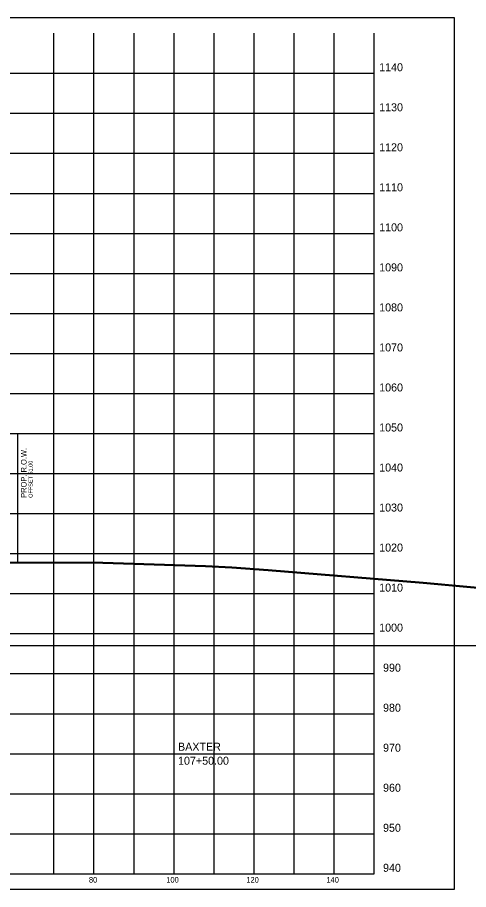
# Model space of a CAD drawing. Extents: x 5868 to 6683, y 2883 to 19120.
# Drawn here: x 6254.7 to 6367.4, y 10384.1 to 10602 of the extents above; entities that cross this region are included whole.
import ezdxf

# ---------------------------------------------------------------- set-up
doc = ezdxf.new("R2010")
doc.units = 0
for name, color, linetype in [('DESIGN - ROW - Right-of-Way and Easement Labels', 7, 'Continuous'), ('DESIGN - ROW - Right-of-Way Linework', 7, 'Continuous'), ('DESIGN - SHEET - Corner Text', 7, 'Continuous'), ('DESIGN - SHEET - Light Grid', 7, 'Continuous'), ('DESIGN - SHEET - Linework', 7, 'Continuous'), ('DESIGN - SHEET - Plot Shape', 7, 'Continuous'), ('DESIGN - TYPICAL - Warning Text', 7, 'Continuous'), ('SURVEY - GROUND - Bottom of Topsoil Layer', 7, 'Continuous'), ('SURVEY - GROUND - Top of Ground', 7, 'Continuous')]:
    doc.layers.add(name, color=color, linetype=linetype)

msp = doc.modelspace()

# ---------------------------------------------------------------- linework, layer by layer
at = {"layer": 'DESIGN - ROW - Right-of-Way Linework'}
msp.add_line((6254.78, 10465.99), (6254.78, 10497.99), dxfattribs=at)
at = {"layer": 'DESIGN - SHEET - Light Grid'}
msp.add_line((6193.78, 10445.07), (6493.78, 10445.07), dxfattribs=at)
at = {"layer": 'DESIGN - SHEET - Linework'}
for p, q in [((6263.78, 10388.07), (6263.78, 10598.07)), ((6273.78, 10388.07), (6273.78, 10598.07)), ((6283.78, 10388.07), (6283.78, 10598.07)), ((6293.78, 10388.07), (6293.78, 10598.07)), ((6303.78, 10388.07), (6303.78, 10598.07)), ((6313.78, 10388.07), (6313.78, 10598.07)), ((6323.78, 10388.07), (6323.78, 10598.07)), ((6333.78, 10388.07), (6333.78, 10598.07)), ((6043.78, 10588.07), (6343.78, 10588.07)), ((6043.78, 10578.07), (6343.78, 10578.07)), ((6043.78, 10568.07), (6343.78, 10568.07)), ((6043.78, 10558.07), (6343.78, 10558.07)), ((6043.78, 10548.07), (6343.78, 10548.07)), ((6043.78, 10538.07), (6343.78, 10538.07)), ((6043.78, 10528.07), (6343.78, 10528.07)), ((6043.78, 10518.07), (6343.78, 10518.07)), ((6043.78, 10508.07), (6343.78, 10508.07)), ((6043.78, 10498.07), (6343.78, 10498.07)), ((6043.78, 10488.07), (6343.78, 10488.07)), ((6043.78, 10478.07), (6343.78, 10478.07)), ((6043.78, 10468.07), (6343.78, 10468.07)), ((6043.78, 10458.07), (6343.78, 10458.07)), ((6043.78, 10448.07), (6343.78, 10448.07)), ((6043.78, 10438.07), (6343.78, 10438.07)), ((6043.78, 10428.07), (6343.78, 10428.07)), ((6043.78, 10418.07), (6343.78, 10418.07)), ((6043.78, 10408.07), (6343.78, 10408.07)), ((6043.78, 10398.07), (6343.78, 10398.07))]:
    msp.add_line(p, q, dxfattribs=at)
msp.add_lwpolyline([(6043.78, 10598.07), (6043.78, 10388.07), (6343.78, 10388.07), (6343.78, 10598.07)], dxfattribs=at)
at = {"layer": 'DESIGN - SHEET - Plot Shape'}
msp.add_lwpolyline([(6023.78, 10602.01), (6363.78, 10602.01), (6363.78, 10384.13), (6023.78, 10384.13)], close=True, dxfattribs=at)
at = {"layer": 'SURVEY - GROUND - Bottom of Topsoil Layer'}
for p, q in [((6247.47, 10465.78), (6275.97, 10465.64)), ((6275.97, 10465.64), (6301.68, 10464.88)), ((6301.68, 10464.88), (6308.25, 10464.52)), ((6308.25, 10464.52), (6317.28, 10463.84)), ((6317.28, 10463.84), (6356.02, 10460.64)), ((6356.02, 10460.64), (6376.95, 10458.79))]:
    msp.add_line(p, q, dxfattribs=at)
at = {"layer": 'SURVEY - GROUND - Top of Ground'}
msp.add_lwpolyline([(6135.73, 10467.42), (6145.82, 10467.34), (6150.06, 10467.28), (6173.44, 10467.39), (6176.37, 10467.33), (6182.61, 10467.28), (6185.11, 10467.53), (6185.49, 10467.53), (6193.78, 10467.41), (6194.29, 10467.4), (6196, 10467.4), (6202.57, 10467.25), (6206.13, 10467.15), (6213.01, 10465.1), (6213.82, 10464.87), (6214.55, 10465.12), (6219.02, 10466.8), (6247.47, 10466.03), (6275.97, 10465.89), (6301.68, 10465.13), (6308.25, 10464.77), (6317.28, 10464.09), (6356.02, 10460.89), (6376.95, 10459.04)], dxfattribs=at)

# ---------------------------------------------------------------- texts
at = {"layer": 'DESIGN - ROW - Right-of-Way and Easement Labels'}
for s, height, p in [('PROP. R.O.W.', 1.4, (6256.93, 10481.99)), ('OFFSET 61.00', 1, (6258.43, 10481.99))]:
    msp.add_text(s, height=height, rotation=90, dxfattribs=at).set_placement(p)
at = {"layer": 'DESIGN - SHEET - Corner Text'}
for s, height, p in [('1140', 2, (6345.03, 10588.57)), ('1130', 2, (6345.03, 10578.57)), ('1120', 2, (6345.03, 10568.57)), ('1110', 2, (6345.03, 10558.57)), ('1100', 2, (6345.03, 10548.57)), ('1090', 2, (6345.03, 10538.57)), ('1080', 2, (6345.03, 10528.57)), ('1070', 2, (6345.03, 10518.57)), ('1060', 2, (6345.03, 10508.57)), ('1050', 2, (6345.03, 10498.57)), ('1040', 2, (6345.03, 10488.57)), ('1030', 2, (6345.03, 10478.57)), ('1020', 2, (6345.03, 10468.57)), ('1010', 2, (6345.03, 10458.57)), ('1000', 2, (6345.03, 10448.57)), ('990', 2, (6346, 10438.57)), ('980', 2, (6346, 10428.57)), ('970', 2, (6346, 10418.57)), ('960', 2, (6346, 10408.57)), ('950', 2, (6346, 10398.57)), ('940', 2, (6346, 10388.57)), ('80', 1.4, (6272.52, 10385.87)), ('100', 1.4, (6291.84, 10385.87)), ('120', 1.4, (6311.84, 10385.87)), ('140', 1.4, (6331.84, 10385.87))]:
    msp.add_text(s, height=height, dxfattribs=at).set_placement(p)
at = {"layer": 'DESIGN - TYPICAL - Warning Text'}
for s, p in [('BAXTER', (6294.78, 10418.82)), ('107+50.00', (6294.78, 10415.32))]:
    msp.add_text(s, height=2, dxfattribs=at).set_placement(p)

doc.saveas('drawing.dxf')
